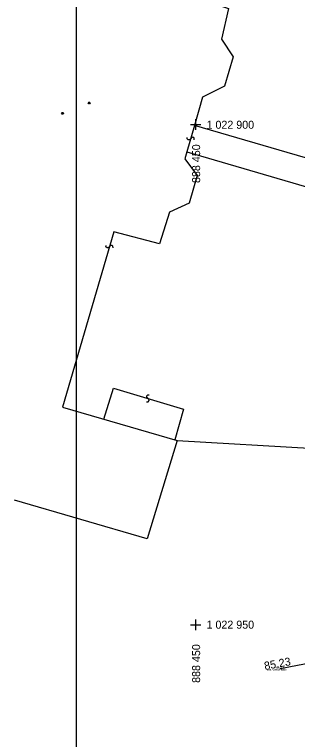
# Model space of a CAD drawing. Extents: x -888468 to -888310, y -1023047 to -1022832.
# Drawn here: x -888468.1 to -888439.8, y -1022961.5 to -1022889 of the extents above; entities that cross this region are included whole.
import ezdxf

# ---------------------------------------------------------------- set-up
doc = ezdxf.new("R2010")
doc.units = 0
for name, color, linetype in [('035-spod', 7, 'Continuous'), ('3 osa komunikace', 7, 'Continuous'), ('83 semafor', 7, 'Continuous'), ('bod', 7, 'Continuous'), ('bod kod', 7, 'Continuous'), ('bod výška', 7, 'Continuous'), ('bod číslo', 7, 'Continuous'), ('Formát', 7, 'Continuous'), ('Implicitní', 7, 'Continuous'), ('KN stav', 7, 'Continuous'), ('Nadmořská výška TISK', 7, 'Continuous'), ('Síť', 7, 'Continuous'), ('Síť křížek', 7, 'Continuous')]:
    doc.layers.add(name, color=color, linetype=linetype)

# ---------------------------------------------------------------- blocks, each defined once
blk = doc.blocks.new('402')
at = {"layer": 'Implicitní'}
blk.add_lwpolyline([(0.9, 1.5), (1.8, 0), (0.9, -1.5), (-0.9, -1.5), (-1.8, 0), (-0.9, 1.5), (0.9, 1.5)], dxfattribs=at)
blk = doc.blocks.new('2182')
at = {"layer": 'Implicitní'}
blk.add_lwpolyline([(0.5, 7.5), (-2.6, 6.4), (-3.7, 3.4), (-2.3, 0.9), (2.7, -1.1), (3.7, -4.1), (2.1, -6.8), (-0.5, -7.5)], dxfattribs=at)

msp = doc.modelspace()

# ---------------------------------------------------------------- linework, layer by layer
at = {"layer": '035-spod'}
msp.add_line((-888441.554, -1022954.367), (-888441.554, -1022954.367), dxfattribs=at)
msp.add_line((-888441.554, -1022954.367), (-888441.554, -1022954.367), dxfattribs=at)
msp.add_line((-888441.554, -1022954.367), (-888441.554, -1022954.367), dxfattribs=at)
msp.add_line((-888441.554, -1022954.367), (-888441.554, -1022954.367), dxfattribs=at)
at = {"layer": '3 osa komunikace'}
msp.add_lwpolyline([(-888441.554, -1022954.367), (-888433.366, -1022952.788), (-888425.307, -1022951.272), (-888418.301, -1022950.075), (-888412.109, -1022949.977), (-888404.114, -1022953.063), (-888394.81, -1022955.758), (-888388.664, -1022957.299)], dxfattribs=at)
at = {"layer": '83 semafor'}
msp.add_line((-888441.554, -1022954.367), (-888441.554, -1022954.367), dxfattribs=at)
at = {"layer": 'bod'}
msp.add_line((-888441.554, -1022954.367), (-888441.554, -1022954.367), dxfattribs=at)
at = {"layer": 'Formát'}
msp.add_lwpolyline([(-888461.961, -1022835.294), (-888461.961, -1023045.294), (-888313.461, -1023045.294), (-888313.461, -1022835.294)], close=True, dxfattribs=at)
at = {"layer": 'KN stav'}
for p, q in [((-888450.13, -1022900.09), (-888450.87, -1022902.71)), ((-888458.179, -1022910.72), (-888463.321, -1022928.234)), ((-888459.19, -1022929.435), (-888458.209, -1022926.34)), ((-888458.209, -1022926.34), (-888451.202, -1022928.434)), ((-888451.202, -1022928.434), (-888452.097, -1022931.495)), ((-888451.84, -1022931.57), (-888429.21, -1022932.87))]:
    msp.add_line(p, q, dxfattribs=at)
for points in [[(-888449.87, -1022887.34), (-888446.71, -1022888.38), (-888447.42, -1022891.46), (-888446.26, -1022893.23), (-888447.12, -1022896.15), (-888449.33, -1022897.27), (-888450.13, -1022900.09)], [(-888424.45, -1022907.57), (-888430.54, -1022905.79), (-888450.13, -1022900.09)], [(-888450.87, -1022902.71), (-888451.07, -1022903.42), (-888449.85, -1022905.09), (-888450.65, -1022907.85), (-888452.63, -1022908.74), (-888453.61, -1022911.93), (-888458.179, -1022910.72)], [(-888450.87, -1022902.71), (-888431.27, -1022908.44), (-888421.44, -1022911.31)], [(-888463.321, -1022928.234), (-888451.84, -1022931.57), (-888454.84, -1022941.41), (-888468.13, -1022937.529)]]:
    msp.add_lwpolyline(points, dxfattribs=at)
at = {"layer": 'Síť křížek'}
for p, q in [((-888450, -1022900.53), (-888450, -1022899.47)), ((-888450, -1022900.53), (-888450, -1022899.47)), ((-888450.53, -1022900), (-888449.47, -1022900)), ((-888450.53, -1022900), (-888449.47, -1022900)), ((-888450, -1022950.53), (-888450, -1022949.47)), ((-888450, -1022950.53), (-888450, -1022949.47)), ((-888450.53, -1022950), (-888449.47, -1022950)), ((-888450.53, -1022950), (-888449.47, -1022950))]:
    msp.add_line(p, q, dxfattribs=at)

# ---------------------------------------------------------------- block references
at = {"layer": 'KN stav', "xscale": 0.05, "yscale": 0.05000000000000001}
for p in [(-888460.66, -1022897.83), (-888463.32, -1022898.87)]:
    msp.add_blockref('402', p, dxfattribs=at)
at = {"layer": 'KN stav'}
for p, xscale, yscale, rotation in [((-888450.5, -1022901.4), 0.049999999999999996, 0.05, -105.77862600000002), ((-888458.619, -1022912.195), 0.05, 0.05000000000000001, -106.23699300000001), ((-888454.783, -1022927.349), 0.049999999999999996, 0.05000000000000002, 163.235676)]:
    msp.add_blockref('2182', p, dxfattribs=dict(at, xscale=xscale, yscale=yscale, rotation=rotation))

# ---------------------------------------------------------------- texts
at = {"layer": 'bod kod'}
msp.add_text('osa komunikace', height=0.2, dxfattribs=at).set_placement((-888442.879, -1022954.567))
at = {"layer": 'bod výška'}
msp.add_text('485.23', height=0.2, dxfattribs=at).set_placement((-888442.019, -1022954.367))
at = {"layer": 'bod číslo'}
msp.add_text('850', height=0.2, dxfattribs=at).set_placement((-888441.554, -1022954.467))
at = {"layer": 'Nadmořská výška TISK'}
msp.add_text('85.23', height=0.8, rotation=10.56795, dxfattribs=at).set_placement((-888443.066, -1022954.515))
at = {"layer": 'Síť'}
for s, p in [('1 022 900', (-888448.913, -1022900.412)), ('1 022 950', (-888448.913, -1022950.382))]:
    msp.add_text(s, height=0.8, dxfattribs=at).set_placement(p)
for p in [(-888449.554, -1022905.835), (-888449.554, -1022955.804)]:
    msp.add_text('888 450', height=0.8, rotation=90, dxfattribs=at).set_placement(p)

doc.saveas('drawing.dxf')
